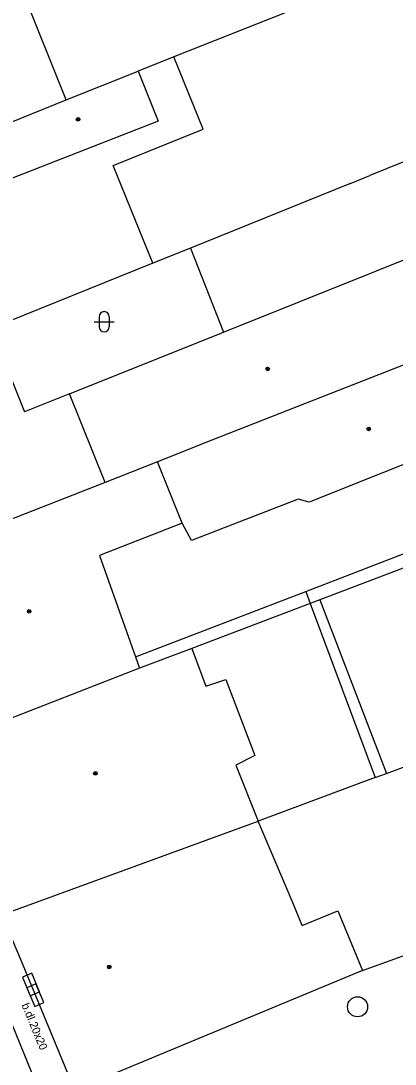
# Model space of a CAD drawing. Extents: x -596229 to -595156, y -1161237 to -1159376.
# Drawn here: x -595736.3 to -595717.7, y -1160467.5 to -1160415.7 of the extents above; entities that cross this region are included whole.
import ezdxf

# ---------------------------------------------------------------- set-up
doc = ezdxf.new("R2010")
doc.units = 0
for name, color, linetype in [('DOP - kresba z DSPS bez souradnic', 7, 'Continuous'), ('DOP - rozhrani ploch obecne', 7, 'Continuous'), ('Level 24', 7, 'Continuous'), ('Level 27', 7, 'Continuous'), ('Level 36', 7, 'Continuous'), ('Level 39', 7, 'Continuous'), ('TM - budovy zdene_ betonove - VP', 7, 'Continuous'), ('TM - chodniky - VP', 7, 'Continuous'), ('TM - letecke snimky - pomocna linie', 7, 'Continuous'), ('TM - popis povrchu', 7, 'Continuous')]:
    doc.layers.add(name, color=color, linetype=linetype)

msp = doc.modelspace()

# ---------------------------------------------------------------- linework, layer by layer
at = {"layer": 'DOP - kresba z DSPS bez souradnic'}
for points in [[(-595727.84, -1160426.95), (-595726.2, -1160431.12)], [(-595722.1, -1160444.02), (-595706.34, -1160437.92)], [(-595730.57, -1160447.26), (-595722.1, -1160444.02)], [(-595722.1, -1160444.02), (-595721.88, -1160444.61)], [(-595721.88, -1160444.61), (-595718.66, -1160453.26)], [(-595719.29, -1160462.84), (-595708.01, -1160458.78)]]:
    msp.add_lwpolyline(points, dxfattribs=at)
at = {"layer": 'DOP - rozhrani ploch obecne'}
for points in [[(-595700.02, -1160415.7), (-595718.92, -1160423.34)], [(-595719.94, -1160423.75), (-595727.84, -1160426.95)], [(-595719.94, -1160423.75), (-595718.92, -1160423.34)], [(-595727.84, -1160426.95), (-595729.71, -1160427.7)], [(-595729.71, -1160427.7), (-595737.75, -1160430.95)], [(-595706.85, -1160438.89), (-595721.4, -1160444.42)], [(-595721.4, -1160444.42), (-595721.88, -1160444.61)], [(-595721.4, -1160444.42), (-595718.1, -1160453.05)], [(-595721.88, -1160444.61), (-595727.77, -1160446.85)], [(-595718.1, -1160453.05), (-595708.17, -1160449.34)], [(-595718.66, -1160453.26), (-595724.47, -1160455.42)], [(-595718.66, -1160453.26), (-595718.1, -1160453.05)]]:
    msp.add_lwpolyline(points, dxfattribs=at)
at = {"layer": 'Level 24'}
for points in [[(-595736.183, -1160463.172), (-595735.806, -1160464.099), (-595735.343, -1160463.91), (-595735.72, -1160462.984)], [(-595735.972, -1160463.713), (-595735.572, -1160464.629), (-595735.114, -1160464.429), (-595735.514, -1160463.513)]]:
    msp.add_lwpolyline(points, close=True, dxfattribs=at)
at = {"layer": 'Level 27'}
msp.add_circle((-595719.53, -1160464.65), 0.5, dxfattribs=at)
at = {"layer": 'Level 36'}
for p, q in [((-595732.376, -1160430.356), (-595732.376, -1160430.856)), ((-595731.876, -1160430.356), (-595731.876, -1160430.856)), ((-595732.626, -1160430.606), (-595731.626, -1160430.606))]:
    msp.add_line(p, q, dxfattribs=at)
for centre, start, end in [((-595732.126, -1160430.356), 0, 180), ((-595732.126, -1160430.856), 180, 0)]:
    msp.add_arc(centre, 0.25, start, end, dxfattribs=at)
at = {"layer": 'Level 39'}
for centre, radius in [((-595733.42, -1160420.55), 0.09), ((-595733.42, -1160420.55), 0.0398), ((-595724, -1160432.95), 0.09), ((-595724, -1160432.95), 0.0398), ((-595718.98, -1160435.93), 0.09), ((-595718.98, -1160435.93), 0.0398), ((-595735.85, -1160445), 0.09), ((-595735.85, -1160445), 0.0398), ((-595732.56, -1160453.05), 0.09), ((-595732.56, -1160453.05), 0.0398), ((-595731.87, -1160462.67), 0.09), ((-595731.87, -1160462.67), 0.0398)]:
    msp.add_circle(centre, radius, dxfattribs=at)
at = {"layer": 'TM - budovy zdene_ betonove - VP'}
for points in [[(-595734.02, -1160419.58), (-595736.19, -1160414.16)], [(-595722.42, -1160414.98), (-595728.66, -1160417.45)], [(-595728.66, -1160417.45), (-595730.44, -1160418.16)], [(-595734.02, -1160419.58), (-595730.44, -1160418.16)], [(-595730.44, -1160418.16), (-595729.44, -1160420.64)], [(-595737.99, -1160421.19), (-595734.02, -1160419.58)], [(-595729.44, -1160420.64), (-595737.11, -1160423.63)], [(-595718.59, -1160428.07), (-595717.23, -1160427.53)], [(-595726.2, -1160431.12), (-595718.59, -1160428.07)], [(-595737.75, -1160430.95), (-595736.09, -1160435.09)], [(-595733.85, -1160434.19), (-595726.2, -1160431.12)], [(-595715.57, -1160432.11), (-595721.32, -1160434.36)], [(-595733.85, -1160434.19), (-595736.09, -1160435.09)], [(-595732.08, -1160438.6), (-595733.85, -1160434.19)], [(-595721.32, -1160434.36), (-595726.77, -1160436.5)], [(-595710.78, -1160435.11), (-595721.93, -1160439.57)], [(-595726.77, -1160436.5), (-595729.47, -1160437.57)], [(-595729.47, -1160437.57), (-595732.08, -1160438.6)], [(-595728.25, -1160440.61), (-595729.47, -1160437.57)], [(-595732.08, -1160438.6), (-595744.1, -1160443.3)], [(-595722.48, -1160439.43), (-595727.79, -1160441.48)], [(-595721.93, -1160439.57), (-595722.48, -1160439.43)], [(-595728.25, -1160440.61), (-595732.35, -1160442.22)], [(-595727.79, -1160441.48), (-595728.25, -1160440.61)], [(-595732.35, -1160442.22), (-595730.57, -1160447.26)], [(-595727.77, -1160446.85), (-595730.37, -1160447.83)], [(-595727.77, -1160446.85), (-595727.08, -1160448.72)], [(-595730.57, -1160447.26), (-595730.37, -1160447.83)], [(-595730.37, -1160447.83), (-595740.58, -1160451.8)], [(-595727.08, -1160448.72), (-595726.08, -1160448.39)], [(-595726.08, -1160448.39), (-595724.63, -1160452.16)], [(-595724.63, -1160452.16), (-595725.58, -1160452.65)], [(-595725.58, -1160452.65), (-595724.47, -1160455.42)], [(-595737.21, -1160460.08), (-595724.47, -1160455.42)], [(-595722.29, -1160460.61), (-595722.74, -1160459.52), (-595724.47, -1160455.42)], [(-595736.24, -1160462.39), (-595737.21, -1160460.08)], [(-595722.29, -1160460.61), (-595720.51, -1160459.89), (-595719.29, -1160462.84)], [(-595733.75, -1160468.4), (-595736.24, -1160462.39)], [(-595719.29, -1160462.84), (-595733.2, -1160468.63)]]:
    msp.add_lwpolyline(points, dxfattribs=at)
at = {"layer": 'TM - chodniky - VP'}
msp.add_lwpolyline([(-595737.27, -1160464.13), (-595735.36, -1160468.84)], dxfattribs=at)
at = {"layer": 'TM - letecke snimky - pomocna linie'}
msp.add_lwpolyline([(-595729.71, -1160427.7), (-595731.67, -1160422.84), (-595727.21, -1160421.04), (-595728.66, -1160417.45)], dxfattribs=at)

# ---------------------------------------------------------------- texts
at = {"layer": 'TM - popis povrchu'}
msp.add_text('b.dl.20x20', height=0.4, rotation=292.5252, dxfattribs=at).set_placement((-595736.24, -1160464.56))

doc.saveas('drawing.dxf')
